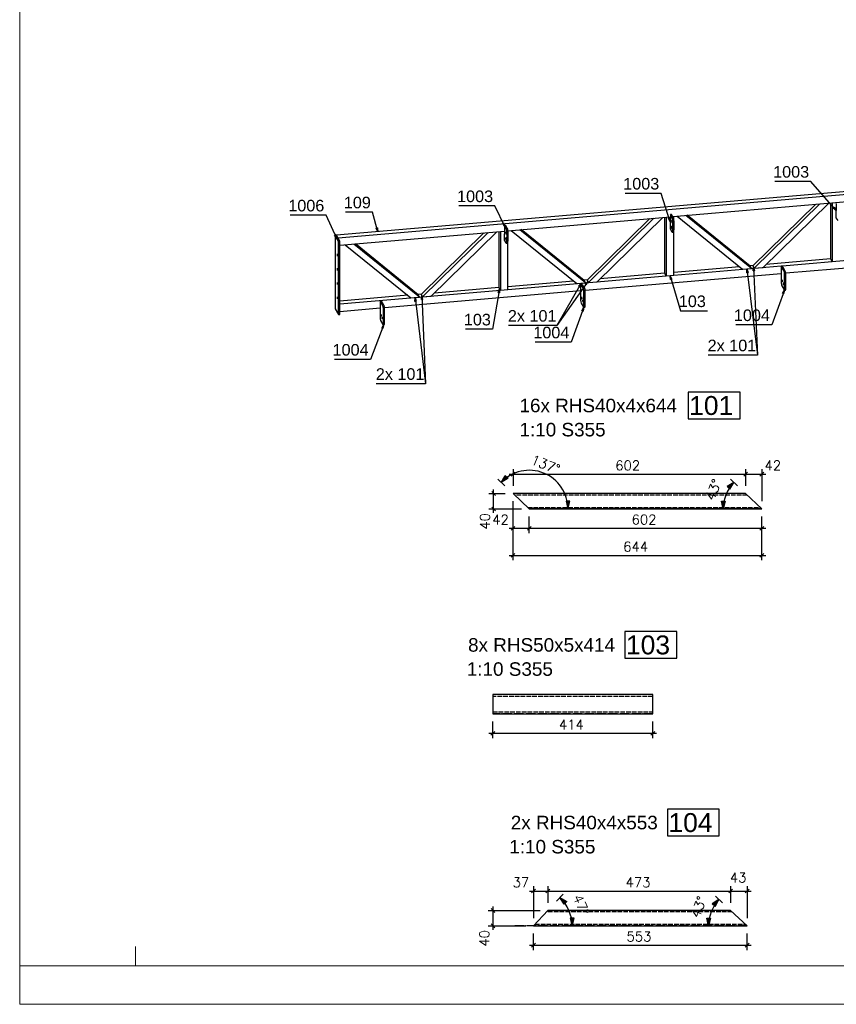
# Model space of a CAD drawing. Header units: millimetres. Extents: x 1814 to 94182, y 11562 to 49454.
# Tile 507 of 656: x 30658 to 31186, y 20272 to 20910. Entities that reach past the tile are written whole.
import ezdxf

# ---------------------------------------------------------------- set-up
doc = ezdxf.new("R2010")
doc.units = ezdxf.units.MM
doc.linetypes.add('ACAD_ISO02W100', pattern=[15, 12, -3])
doc.linetypes.add('ACAD_ISO04W100', pattern=[30, 24, -3, 0, -3])
doc.layers.add('AS_DIM_ON', color=7, linetype='Continuous')
doc.layers.add('pomoc', color=210, linetype='Continuous', lineweight=9, plot=False)
doc.layers.add('ramka', color=84, linetype='Continuous', lineweight=15)
doc.layers.add('wymiar', color=135, linetype='Continuous', lineweight=9)
doc.styles.add('ARIAL', font='arial.ttf')
doc.styles.add('ROMANS', font='romans')

msp = doc.modelspace()

# ---------------------------------------------------------------- hatches: boundary and pattern name
at = {"layer": 'AS_DIM_ON'}
for points in [[(30969.675, 20609.98), (30972.207, 20614.469), (30974.022, 20612.75)], [(31120.167, 20609.98), (31115.82, 20607.21), (31117.635, 20605.491)], [(31012.824, 20592.786), (31014.074, 20597.786), (31011.574, 20597.786)], [(31113.315, 20592.786), (31112.065, 20597.786), (31114.565, 20597.786)], [(31007.564, 20341.179), (31012.076, 20338.688), (31010.373, 20336.858)], [(31110.523, 20339.904), (31106.202, 20337.094), (31108.032, 20335.392)], [(31015.535, 20322.875), (31016.785, 20327.875), (31014.285, 20327.875)], [(31103.826, 20322.875), (31102.576, 20327.875), (31105.076, 20327.875)]]:
    msp.add_hatch(color=8, dxfattribs=at).paths.add_polyline_path(points, flags=0)

# ---------------------------------------------------------------- linework, layer by layer
at = {"color": 145, "linetype": 'Continuous', "ltscale": 0.25}
for p, q in [((31825.362, 20852.828), (30863.08, 20769.922)), ((31826.452, 20850.946), (30864.17, 20768.04)), ((31080.643, 20782.077), (31610.778, 20827.751)), ((31173.197, 20790.051), (31132.534, 20750.129)), ((31133.406, 20748.624), (31175.834, 20790.279)), ((31139.082, 20749.113), (31181.511, 20790.768)), ((31182.702, 20790.87), (31182.702, 20754.649)), ((31183.792, 20790.964), (31183.792, 20752.767)), ((31186.447, 20790.573), (31186.251, 20781.331)), ((30974.014, 20772.891), (31079.063, 20781.941)), ((31065.843, 20780.802), (31025.18, 20740.88)), ((31026.052, 20739.375), (31068.48, 20781.03)), ((31031.728, 20739.864), (31074.157, 20781.519)), ((31075.348, 20781.621), (31075.348, 20745.4)), ((31076.438, 20781.715), (31076.438, 20743.518)), ((31079.093, 20783.353), (31078.897, 20774.112)), ((31079.873, 20783.406), (31079.093, 20783.353)), ((31080.183, 20781.471), (31079.093, 20783.353)), ((31080.898, 20781.637), (31079.873, 20783.406)), ((31080.183, 20781.471), (31080.963, 20781.524)), ((31080.963, 20781.524), (31080.898, 20781.637)), ((31081.318, 20780.354), (31081.318, 20782.136)), ((31083.381, 20782.313), (31125.809, 20747.969)), ((31131.486, 20748.458), (31089.057, 20782.802)), ((31130.614, 20749.964), (31089.95, 20782.879)), ((31186.251, 20781.331), (31187.342, 20779.449)), ((30971.739, 20776.134), (30971.68, 20773.362)), ((30972.519, 20776.187), (30971.739, 20776.134)), ((30972.829, 20774.252), (30971.739, 20776.134)), ((30973.544, 20774.418), (30972.519, 20776.187)), ((30972.829, 20774.252), (30973.609, 20774.305)), ((30973.609, 20774.305), (30973.544, 20774.418)), ((31078.897, 20774.112), (31079.988, 20772.23)), ((31079.967, 20774.468), (31080.244, 20774.487)), ((31080.098, 20774.243), (31079.967, 20774.468)), ((31079.994, 20775.762), (31080.125, 20775.537)), ((31080.045, 20778.165), (31080.322, 20778.184)), ((31080.045, 20778.165), (31080.176, 20777.939)), ((31080.072, 20779.459), (31080.203, 20779.233)), ((31080.098, 20774.243), (31080.21, 20774.25)), ((31080.176, 20777.939), (31080.288, 20777.947)), ((31080.7, 20773.873), (31080.778, 20777.57)), ((31080.7, 20773.873), (31081.481, 20773.926)), ((31080.778, 20777.57), (31081.559, 20777.622)), ((31081.481, 20773.926), (31081.559, 20777.622)), ((30863.08, 20769.922), (30862.104, 20769.838)), ((30864.284, 20766.074), (30862.104, 20769.838)), ((30862.104, 20769.838), (30862.104, 20722.415)), ((30864.715, 20767.099), (30863.08, 20769.922)), ((30865.26, 20763.521), (30971.666, 20772.688)), ((30958.489, 20771.553), (30917.826, 20731.631)), ((30918.698, 20730.126), (30961.126, 20771.78)), ((30924.374, 20730.615), (30966.803, 20772.269)), ((30967.994, 20772.372), (30967.994, 20736.151)), ((30969.084, 20772.466), (30969.084, 20734.269)), ((30971.602, 20769.665), (30971.543, 20766.893)), ((30971.666, 20772.688), (30971.602, 20769.665)), ((30971.68, 20773.362), (30971.666, 20772.688)), ((30972.64, 20768.543), (30972.771, 20768.317)), ((30972.691, 20770.946), (30972.968, 20770.964)), ((30972.691, 20770.946), (30972.822, 20770.72)), ((30972.718, 20772.24), (30972.849, 20772.014)), ((30972.822, 20770.72), (30972.934, 20770.727)), ((30973.346, 20766.654), (30973.424, 20770.351)), ((30973.424, 20770.351), (30974.205, 20770.403)), ((30974.127, 20766.707), (30974.205, 20770.403)), ((30976.027, 20773.064), (31018.455, 20738.72)), ((31024.132, 20739.209), (30981.703, 20773.553)), ((31023.26, 20740.715), (30982.596, 20773.63)), ((31080.242, 20772.009), (31081.023, 20772.062)), ((31081.318, 20743.938), (31081.318, 20772.581)), ((30864.284, 20766.074), (30865.26, 20766.158)), ((30864.284, 20718.651), (30864.284, 20766.074)), ((30865.26, 20766.158), (30864.715, 20767.099)), ((30865.26, 20718.735), (30865.26, 20766.158)), ((30868.673, 20763.815), (30911.101, 20729.471)), ((30916.778, 20729.96), (30874.35, 20764.304)), ((30915.906, 20731.466), (30875.242, 20764.381)), ((30971.543, 20766.893), (30972.634, 20765.011)), ((30972.613, 20767.249), (30972.89, 20767.268)), ((30972.744, 20767.023), (30972.613, 20767.249)), ((30972.744, 20767.023), (30972.856, 20767.031)), ((30972.888, 20764.79), (30973.669, 20764.842)), ((30973.346, 20766.654), (30974.127, 20766.707)), ((30973.964, 20734.689), (30973.964, 20765.362)), ((31280.605, 20761.108), (31151.585, 20749.992)), ((31153.722, 20745.563), (31280.605, 20756.495)), ((31150.804, 20749.925), (31081.318, 20743.938)), ((31123.824, 20749.576), (31081.318, 20745.914)), ((31125.809, 20747.969), (31131.486, 20748.458)), ((31132.755, 20750.346), (31130.393, 20750.142)), ((31131.486, 20748.458), (31130.614, 20749.964)), ((31132.534, 20750.129), (31133.406, 20748.624)), ((31133.406, 20748.624), (31139.082, 20749.113)), ((31182.702, 20754.649), (31141.068, 20751.062)), ((31151.585, 20749.992), (31150.804, 20749.925)), ((31152.657, 20746.726), (31150.804, 20749.925)), ((31150.804, 20749.925), (31150.804, 20739.13)), ((31152.13, 20749.051), (31151.585, 20749.992)), ((31153.22, 20747.169), (31152.13, 20749.051)), ((31182.702, 20754.649), (31183.792, 20752.767)), ((31076.438, 20743.518), (30973.964, 20734.689)), ((31023.921, 20734.38), (31150.804, 20745.312)), ((31075.348, 20745.4), (31033.714, 20741.813)), ((31075.348, 20745.4), (31076.438, 20743.518)), ((31081.318, 20743.938), (31076.438, 20743.518)), ((31152.657, 20746.726), (31153.438, 20746.793)), ((31153.765, 20744.844), (31152.984, 20744.777)), ((31152.984, 20735.366), (31152.984, 20744.777)), ((31153.438, 20746.793), (31153.22, 20747.169)), ((31153.765, 20735.433), (31153.765, 20744.844)), ((30967.994, 20736.151), (30926.36, 20732.564)), ((30967.994, 20736.151), (30969.084, 20734.269)), ((31016.47, 20740.327), (30973.964, 20736.665)), ((31018.455, 20738.72), (31024.132, 20739.209)), ((31022.857, 20735.543), (31021.003, 20738.742)), ((31021.003, 20738.742), (31021.003, 20727.947)), ((31022.329, 20737.868), (31021.784, 20738.809)), ((31023.419, 20735.986), (31022.329, 20737.868)), ((31025.401, 20741.097), (31023.039, 20740.893)), ((31024.132, 20739.209), (31023.26, 20740.715)), ((31023.637, 20735.61), (31023.419, 20735.986)), ((31025.18, 20740.88), (31026.052, 20739.375)), ((31026.052, 20739.375), (31031.728, 20739.864)), ((31151.131, 20737.182), (31152.657, 20734.547)), ((30969.084, 20734.269), (30865.26, 20725.324)), ((30909.116, 20731.078), (30865.26, 20727.3)), ((30894.121, 20723.197), (31021.003, 20734.129)), ((30911.101, 20729.471), (30916.778, 20729.96)), ((30918.047, 20731.848), (30915.685, 20731.644)), ((30916.778, 20729.96), (30915.906, 20731.466)), ((30917.826, 20731.631), (30918.698, 20730.126)), ((30918.698, 20730.126), (30924.374, 20730.615)), ((30973.964, 20734.689), (30969.084, 20734.269)), ((31022.857, 20735.543), (31023.637, 20735.61)), ((31023.964, 20733.661), (31023.184, 20733.594)), ((31023.184, 20724.183), (31023.184, 20733.594)), ((31023.964, 20724.251), (31023.964, 20733.661)), ((31152.782, 20734.436), (31153.563, 20734.503)), ((31153.765, 20735.433), (31152.984, 20735.366)), ((30865.26, 20720.711), (30891.203, 20722.946)), ((30893.056, 20724.36), (30891.203, 20727.559)), ((30891.203, 20727.559), (30891.203, 20716.764)), ((30893.619, 20724.803), (30891.983, 20727.626)), ((30893.056, 20724.36), (30893.837, 20724.427)), ((30893.837, 20724.427), (30893.619, 20724.803)), ((31021.33, 20725.999), (31022.857, 20723.364)), ((31022.982, 20723.253), (31023.762, 20723.32)), ((31023.964, 20724.251), (31023.184, 20724.183)), ((30862.104, 20722.415), (30864.284, 20718.651)), ((30864.284, 20718.651), (30865.26, 20718.735)), ((30894.164, 20722.478), (30893.383, 20722.411)), ((30893.383, 20713), (30893.383, 20722.411)), ((30894.164, 20713.068), (30894.164, 20722.478)), ((30891.53, 20714.816), (30893.056, 20712.181)), ((30893.181, 20712.07), (30893.962, 20712.137)), ((30894.164, 20713.068), (30893.383, 20713)), ((30977.269, 20602.786), (30987.824, 20592.786)), ((31127.76, 20602.786), (30977.269, 20602.786)), ((31138.315, 20592.786), (31127.76, 20602.786)), ((30987.824, 20592.786), (31138.315, 20592.786)), ((31067.714, 20472.575), (30964.214, 20472.575)), ((30964.214, 20472.575), (30964.214, 20460.075)), ((31067.714, 20460.075), (31067.714, 20472.575)), ((30964.214, 20460.075), (31067.714, 20460.075)), ((30999.839, 20332.875), (30990.535, 20322.875)), ((31118.078, 20332.875), (30999.839, 20332.875)), ((31128.826, 20322.875), (31118.078, 20332.875)), ((30990.535, 20322.875), (31128.826, 20322.875))]:
    msp.add_line(p, q, dxfattribs=at)
at = {"color": 0, "linetype": 'ByBlock', "lineweight": -2}
for p, q in [((31185.025, 20788.113), (31184.396, 20787.567)), ((31186.349, 20785.952), (31184.396, 20787.567)), ((31185.025, 20788.113), (31186.349, 20785.952)), ((31078.619, 20781.239), (31077.826, 20780.982)), ((31078.995, 20778.733), (31077.826, 20780.982)), ((31078.619, 20781.239), (31078.995, 20778.733)), ((30889.565, 20774.748), (30888.76, 20774.532)), ((30889.81, 20772.225), (30888.76, 20774.532)), ((30889.565, 20774.748), (30889.81, 20772.225)), ((30971.554, 20777.62), (30970.806, 20777.252)), ((30972.284, 20775.193), (30970.806, 20777.252)), ((30971.554, 20777.62), (30972.284, 20775.193)), ((30862.526, 20770.401), (30861.77, 20770.053)), ((30863.194, 20767.956), (30861.77, 20770.053)), ((30862.526, 20770.401), (30863.194, 20767.956)), ((31132.658, 20746.861), (31132.97, 20749.377)), ((31132.97, 20749.377), (31133.491, 20746.896)), ((31079.196, 20741.214), (31078.878, 20743.728)), ((31078.878, 20743.728), (31079.994, 20741.453)), ((31128.532, 20745.682), (31128.647, 20748.214)), ((31128.532, 20745.682), (31129.359, 20745.781)), ((31128.647, 20748.214), (31129.359, 20745.781)), ((31132.658, 20746.861), (31133.491, 20746.896)), ((31019.696, 20736.997), (31021.293, 20738.965)), ((31019.696, 20736.997), (31020.421, 20736.585)), ((31021.293, 20738.965), (31020.421, 20736.585)), ((31023.846, 20738.314), (31025.616, 20740.127)), ((31023.846, 20738.314), (31024.53, 20737.838)), ((31025.616, 20740.127), (31024.53, 20737.838)), ((31079.196, 20741.214), (31079.994, 20741.453)), ((30913.824, 20727.184), (30913.939, 20729.716)), ((30913.939, 20729.716), (30914.651, 20727.283)), ((30917.95, 20728.363), (30918.262, 20730.878)), ((30918.262, 20730.878), (30918.783, 20728.398)), ((30967.708, 20732.815), (30968.539, 20735.21)), ((30967.708, 20732.815), (30968.53, 20732.675)), ((30968.539, 20735.21), (30968.53, 20732.675)), ((31151.591, 20732.286), (31152.835, 20734.495)), ((31151.591, 20732.286), (31152.375, 20732.002)), ((31152.835, 20734.495), (31152.375, 20732.002)), ((30913.824, 20727.184), (30914.651, 20727.283)), ((30917.95, 20728.363), (30918.783, 20728.398)), ((31021.79, 20721.104), (31023.035, 20723.312)), ((31023.035, 20723.312), (31022.574, 20720.819)), ((31021.79, 20721.104), (31022.574, 20720.819)), ((30892.29, 20709.917), (30893.571, 20712.104)), ((30893.571, 20712.104), (30893.068, 20709.62)), ((30892.29, 20709.917), (30893.068, 20709.62))]:
    msp.add_line(p, q, dxfattribs=at)
at = {"color": 7}
for p, q in [((31128.647, 20748.214), (31135.355, 20692.358)), ((31021.293, 20738.965), (31005.711, 20711.535)), ((30913.939, 20729.716), (30920.647, 20673.86))]:
    msp.add_line(p, q, dxfattribs=at)
at = {"color": 84, "linetype": 'ACAD_ISO02W100', "ltscale": 0.25}
for p, q in [((31128.815, 20601.786), (30978.324, 20601.786)), ((30986.769, 20593.786), (31137.26, 20593.786)), ((31067.714, 20471.325), (30964.214, 20471.325)), ((30964.214, 20461.325), (31067.714, 20461.325)), ((31119.152, 20331.875), (30998.908, 20331.875)), ((30991.466, 20323.875), (31127.751, 20323.875))]:
    msp.add_line(p, q, dxfattribs=at)
at = {"color": 10, "linetype": 'ACAD_ISO04W100', "ltscale": 0.25}
for p, q in [((31138.316, 20592.786), (30987.824, 20592.786)), ((31067.714, 20460.075), (30964.214, 20460.075)), ((31128.827, 20322.875), (30976.877, 20322.875))]:
    msp.add_line(p, q, dxfattribs=at)
at = {"color": 7}
for points in [[(31186.349, 20785.952), (31170.031, 20804.754), (31146.722, 20804.754)], [(31078.995, 20778.733), (31073.038, 20797.074), (31049.73, 20797.074)], [(30972.284, 20775.193), (30965.523, 20788.935), (30942.215, 20788.935)], [(30863.194, 20767.956), (30856.304, 20782.914), (30832.996, 20782.914)], [(30889.81, 20772.225), (30886.416, 20784.891), (30868.935, 20784.891)], [(31132.97, 20749.377), (31135.355, 20692.358), (31103.505, 20692.358)], [(31078.878, 20743.728), (31085.697, 20720.965), (31103.178, 20720.965)], [(31025.616, 20740.127), (31005.711, 20711.535), (30974.252, 20711.535)], [(30918.262, 20730.878), (30920.647, 20673.86), (30888.797, 20673.86)], [(30968.539, 20735.21), (30964.089, 20709.098), (30946.608, 20709.098)], [(31152.835, 20734.495), (31144.647, 20711.921), (31121.339, 20711.921)], [(31023.035, 20723.312), (31014.846, 20700.739), (30991.538, 20700.739)], [(30893.571, 20712.104), (30884.961, 20689.562), (30861.653, 20689.562)]]:
    msp.add_lwpolyline(points, dxfattribs=at)
at = {"color": 4}
for points in [[(31090.599, 20651.125), (31124.151, 20651.125), (31124.151, 20668.375), (31090.599, 20668.375), (31090.599, 20651.125)], [(31049.7, 20496.125), (31083.252, 20496.125), (31083.252, 20513.375), (31049.7, 20513.375), (31049.7, 20496.125)], [(31077.2, 20381.125), (31110.752, 20381.125), (31110.752, 20398.375), (31077.2, 20398.375), (31077.2, 20381.125)]]:
    msp.add_lwpolyline(points, dxfattribs=at)
at = {"color": 145, "linetype": 'Continuous', "ltscale": 0.25, "extrusion": (-0.975945, -0.084082, 0.201148)}
for centre in [(-18031.289, 6543.67, -31866.634), (-18022.097, 6543.511, -31865.859), (-18012.904, 6543.351, -31865.083), (-17990.015, 6601.021, -32145.926), (-17988.047, 6601.207, -32146.832), (-18003.712, 6543.192, -31864.307), (-17990.015, 6574.815, -32018.308), (-17988.047, 6575.001, -32019.213), (-17990.015, 6548.61, -31890.689), (-17988.047, 6548.796, -31891.594)]:
    msp.add_circle(centre, 0.7, dxfattribs=at)
at = {"color": 145, "linetype": 'Continuous', "ltscale": 0.25, "extrusion": (-0.97575, -0.065617, 0.20882)}
for centre, radius, start, end in [((-18646.533, 6766.658, -31689.866), 3, 67.03462, 157.03462), ((-18646.533, 6766.821, -31690.631), 3, 67.03462, 157.03462), ((-18646.533, 6744.19, -31584.642), 3, 67.03462, 157.03462), ((-18646.533, 6744.353, -31585.407), 3, 67.03462, 157.03462), ((-18646.65, 6766.646, -31689.81), 0.7, 157.03462, 337.03462), ((-18646.416, 6766.67, -31689.922), 0.7, 337.03462, 157.03462), ((-18642.85, 6766.753, -31690.312), 3, 359.53462, 67.03462), ((-18646.65, 6744.178, -31584.585), 0.7, 157.03462, 337.03462), ((-18646.416, 6744.202, -31584.698), 0.7, 337.03462, 157.03462), ((-18642.85, 6766.59, -31689.547), 3, 337.03462, 67.03462), ((-18642.85, 6744.122, -31584.323), 3, 337.03462, 67.03462), ((-18642.85, 6744.285, -31585.088), 3, 359.53462, 67.03462)]:
    msp.add_arc(centre, radius, start, end, dxfattribs=at)
at = {"color": 145, "linetype": 'Continuous', "ltscale": 0.25, "extrusion": (0.97575, 0.065617, -0.20882)}
for centre, start, end in [((18642.967, 6766.578, 31689.491), 202.96538, 22.96538), ((18642.733, 6766.602, 31689.604), 22.96538, 202.96538), ((18642.967, 6744.109, 31584.266), 202.96538, 22.96538), ((18642.733, 6744.134, 31584.379), 22.96538, 202.96538)]:
    msp.add_arc(centre, 0.7, start, end, dxfattribs=at)
at = {"color": 145, "linetype": 'Continuous', "ltscale": 0.25, "extrusion": (-0.975945, -0.084082, 0.201148)}
for centre, start, end in [((-17994.731, 6601.367, -32147.61), 66.813851, 156.813851), ((-17994.731, 6601.525, -32148.378), 66.813851, 156.813851), ((-17988.111, 6600.944, -32145.551), 246.813851, 336.813851), ((-17994.731, 6575.161, -32019.992), 66.813851, 156.813851), ((-17994.731, 6575.319, -32020.759), 66.813851, 156.813851), ((-17985.355, 6601.205, -32146.819), 336.813851, 66.813851), ((-17985.355, 6601.362, -32147.587), 359.313851, 66.813851), ((-17994.731, 6548.955, -31892.373), 66.813851, 156.813851), ((-17994.731, 6549.113, -31893.141), 66.813851, 156.813851), ((-17988.111, 6574.738, -32017.933), 246.813851, 336.813851), ((-17985.355, 6574.999, -32019.2), 336.813851, 66.813851), ((-17985.355, 6575.156, -32019.968), 359.313851, 66.813851), ((-17988.111, 6548.533, -31890.314), 246.813851, 336.813851), ((-17985.355, 6548.793, -31891.582), 336.813851, 66.813851), ((-17985.355, 6548.951, -31892.349), 359.313851, 66.813851)]:
    msp.add_arc(centre, 1.5, start, end, dxfattribs=at)
at = {"layer": 'AS_DIM_ON', "color": 8}
for p, q in [((30974.769, 20615.312), (31127.76, 20615.312)), ((30977.269, 20618.437), (30977.269, 20607.786)), ((31127.76, 20618.437), (31127.76, 20607.786)), ((31127.76, 20615.312), (31140.815, 20615.312)), ((31138.315, 20618.437), (31138.315, 20597.786)), ((30967.407, 20612.129), (30971.944, 20607.831)), ((31117.898, 20612.129), (31122.435, 20607.831)), ((30961.618, 20602.786), (30972.269, 20602.786)), ((30964.743, 20590.286), (30964.743, 20605.286)), ((30977.269, 20577.136), (30977.269, 20597.786)), ((30977.269, 20559.611), (30977.269, 20597.786)), ((30961.618, 20592.786), (30982.824, 20592.786)), ((31015.949, 20592.786), (31009.699, 20592.786)), ((31110.19, 20592.786), (31116.44, 20592.786)), ((30987.824, 20577.136), (30987.824, 20587.786)), ((31138.315, 20577.136), (31138.315, 20587.786)), ((31138.315, 20559.611), (31138.315, 20587.786)), ((30974.769, 20580.261), (30987.824, 20580.261)), ((30987.824, 20580.261), (31140.815, 20580.261)), ((30974.769, 20562.736), (31140.815, 20562.736)), ((30964.214, 20444.425), (30964.214, 20455.075)), ((31067.714, 20444.425), (31067.714, 20455.075)), ((30961.714, 20447.55), (31070.214, 20447.55)), ((30990.535, 20348.525), (30990.535, 20327.875)), ((30999.839, 20348.525), (30999.839, 20337.875)), ((31118.078, 20348.525), (31118.078, 20337.875)), ((31128.826, 20348.525), (31128.826, 20327.875)), ((30988.035, 20345.4), (30999.839, 20345.4)), ((30999.839, 20345.4), (31118.078, 20345.4)), ((31009.693, 20343.467), (31005.435, 20338.891)), ((31108.235, 20342.032), (31112.811, 20337.775)), ((31118.078, 20345.4), (31131.326, 20345.4)), ((30964.351, 20320.375), (30964.351, 20335.375)), ((30961.226, 20332.875), (30994.839, 20332.875)), ((30961.226, 20322.875), (30985.535, 20322.875)), ((31018.66, 20322.875), (31012.41, 20322.875)), ((31100.701, 20322.875), (31106.951, 20322.875)), ((30990.535, 20307.225), (30990.535, 20317.875)), ((31128.826, 20307.225), (31128.826, 20317.875)), ((30988.035, 20310.35), (31131.326, 20310.35))]:
    msp.add_line(p, q, dxfattribs=at)
at = {"layer": 'AS_DIM_ON', "color": 8, "linetype": 'ByBlock', "lineweight": -2}
for p, q in [((30978.519, 20616.562), (30976.019, 20614.062)), ((31126.51, 20614.062), (31129.01, 20616.562)), ((31129.01, 20616.562), (31126.51, 20614.062)), ((31137.065, 20614.062), (31139.565, 20616.562)), ((30965.993, 20601.536), (30963.493, 20604.036)), ((30963.493, 20594.036), (30965.993, 20591.536)), ((30978.519, 20581.511), (30976.019, 20579.011)), ((30986.574, 20579.011), (30989.074, 20581.511)), ((30989.074, 20581.511), (30986.574, 20579.011)), ((31137.065, 20579.011), (31139.565, 20581.511)), ((30978.519, 20563.986), (30976.019, 20561.486)), ((31137.065, 20561.486), (31139.565, 20563.986)), ((30965.464, 20448.8), (30962.964, 20446.3)), ((31066.464, 20446.3), (31068.964, 20448.8)), ((30991.785, 20346.65), (30989.285, 20344.15)), ((30998.589, 20344.15), (31001.089, 20346.65)), ((31001.089, 20346.65), (30998.589, 20344.15)), ((31116.828, 20344.15), (31119.328, 20346.65)), ((31119.328, 20346.65), (31116.828, 20344.15)), ((31127.576, 20344.15), (31130.076, 20346.65)), ((30965.601, 20331.625), (30963.101, 20334.125)), ((30963.101, 20324.125), (30965.601, 20321.625)), ((30991.785, 20311.6), (30989.285, 20309.1)), ((31127.576, 20309.1), (31130.076, 20311.6))]:
    msp.add_line(p, q, dxfattribs=at)
at = {"layer": 'AS_DIM_ON', "color": 8}
for points in [[(30969.675, 20609.98), (30972.207, 20614.469), (30974.022, 20612.75), (30969.675, 20609.98)], [(31120.167, 20609.98), (31115.82, 20607.21), (31117.635, 20605.491), (31120.167, 20609.98)], [(31012.824, 20592.786), (31014.074, 20597.786), (31011.574, 20597.786), (31012.824, 20592.786)], [(31113.315, 20592.786), (31112.065, 20597.786), (31114.565, 20597.786), (31113.315, 20592.786)], [(31007.564, 20341.179), (31012.076, 20338.688), (31010.373, 20336.858), (31007.564, 20341.179)], [(31110.523, 20339.904), (31106.202, 20337.094), (31108.032, 20335.392), (31110.523, 20339.904)], [(31015.535, 20322.875), (31016.785, 20327.875), (31014.285, 20327.875), (31015.535, 20322.875)], [(31103.826, 20322.875), (31102.576, 20327.875), (31105.076, 20327.875), (31103.826, 20322.875)]]:
    msp.add_lwpolyline(points, dxfattribs=at)
for centre, start, end in [((30987.824, 20592.786), 0, 136.548158), ((31138.315, 20592.786), 136.548158, 180), ((30990.535, 20322.875), 0, 47.06682), ((31128.826, 20322.875), 137.06682, 180)]:
    msp.add_arc(centre, 25, start, end, dxfattribs=at)
at = {"layer": 'pomoc'}
msp.add_lwpolyline([(30658.067, 21322.087), (32408.067, 21322.087), (32408.067, 20272.087), (30658.067, 20272.087)], close=True, dxfattribs=at)
at = {"layer": 'ramka', "linetype": 'Continuous'}
msp.add_line((32383.067, 20297.087), (30658.067, 20297.087), dxfattribs=at)
at = {"layer": 'wymiar'}
msp.add_line((30733.067, 20309.587), (30733.067, 20297.087), dxfattribs=at)

# ---------------------------------------------------------------- texts
at = {"color": 7, "style": 'ARIAL'}
for s, p in [('1003', (31145.582, 20807.254)), ('1003', (31048.589, 20799.574)), ('1006', (30831.855, 20785.414)), ('109', (30867.794, 20787.391)), ('1003', (30941.074, 20791.435)), ('103', (31084.556, 20723.465)), ('103', (30945.467, 20711.598)), ('2x 101', (30973.946, 20714.035)), ('1004', (31120.198, 20714.421)), ('1004', (30990.397, 20703.239)), ('1004', (30860.512, 20692.062)), ('2x 101', (31103.198, 20694.858)), ('2x 101', (30888.49, 20676.36))]:
    msp.add_text(s, height=7.5, dxfattribs=at).set_placement(p)
at = {"color": 4, "style": 'ARIAL'}
for s, p in [('101', (31091.235, 20653.625)), ('103', (31050.336, 20498.625)), ('104', (31077.836, 20383.625))]:
    msp.add_text(s, height=12.25, dxfattribs=at).set_placement(p)
at = {"color": 30, "style": 'ARIAL'}
for s, p in [('16x RHS40x4x644 ', (30981.445, 20655.375)), ('1:10 S355', (30981.445, 20639.75)), ('8x RHS50x5x414 ', (30948.18, 20500.375)), ('1:10 S355', (30947.344, 20484.75)), ('2x RHS40x4x553 ', (30975.817, 20385.375)), ('1:10 S355', (30974.844, 20369.75))]:
    msp.add_text(s, height=8.75, dxfattribs=at).set_placement(p)
at = {"layer": 'AS_DIM_ON', "color": 9, "style": 'ROMANS'}
for s, rotation, p in [('137°', 338.274079, (30988.177, 20622.249)), ('43°', 68.274079, (31107.25, 20597.558)), ('40', 90, (30962.243, 20579.35)), ('47°', 293.53341, (31015.791, 20341.583)), ('43°', 68.53341, (31097.739, 20327.506)), ('40', 90, (30961.851, 20309.439))]:
    msp.add_text(s, height=6.25, rotation=rotation, dxfattribs=at).set_placement(p)
for s, p in [('602', (31043.449, 20617.812)), ('42', (31139.998, 20617.812)), ('42', (30963.832, 20582.761)), ('602', (31054.004, 20582.761)), ('644', (31048.578, 20565.236)), ('414', (31006.962, 20450.05)), ('37', (30977.025, 20347.9)), ('473', (31050.105, 20347.9)), ('43', (31117.575, 20351.025)), ('553', (31050.754, 20312.85))]:
    msp.add_text(s, height=6.25, dxfattribs=at).set_placement(p)

doc.saveas('drawing.dxf')
